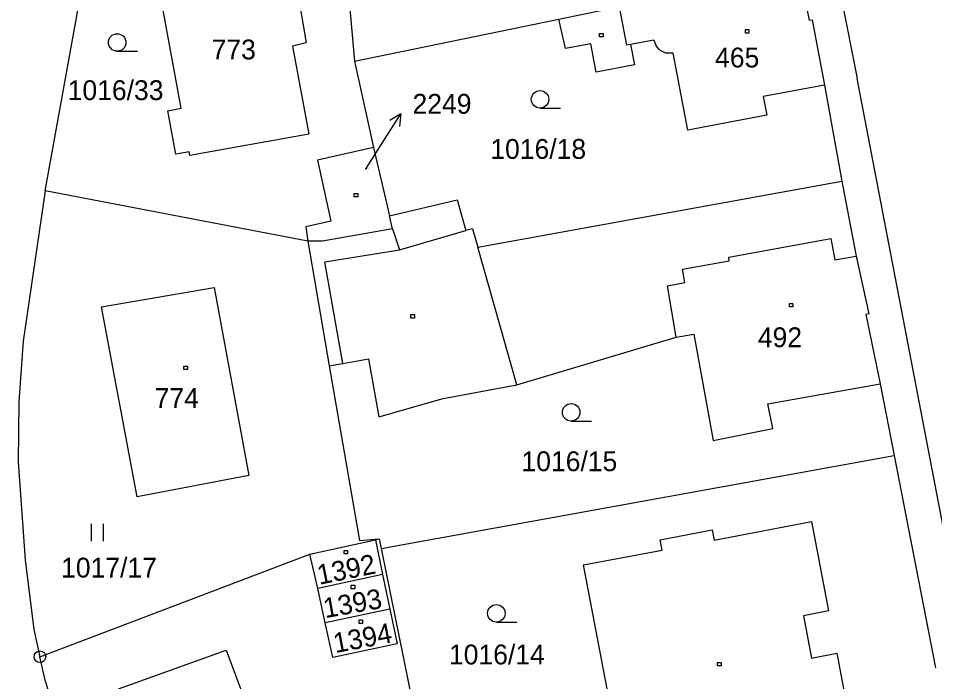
# Model space of a CAD drawing. Extents: x -795483 to -789093, y -1112258 to -1108741.
# Drawn here: x -792035.9 to -791957.3, y -1109972.4 to -1109915.5 of the extents above; entities that cross this region are included whole.
import ezdxf

# ---------------------------------------------------------------- set-up
doc = ezdxf.new("R2010")
doc.units = 0
for name, color, linetype in [('Komunikace', 7, 'Continuous'), ('Vrstva 1', 7, 'Continuous'), ('Vrstva 14', 7, 'Continuous'), ('Vrstva 15', 7, 'Continuous'), ('Vrstva 16', 7, 'Continuous'), ('Vrstva 2', 7, 'Continuous'), ('Vrstva 23', 7, 'Continuous'), ('Vrstva 25', 7, 'Continuous'), ('Vrstva 28', 7, 'Continuous')]:
    doc.layers.add(name, color=color, linetype=linetype)

msp = doc.modelspace()

# ---------------------------------------------------------------- linework, layer by layer
at = {"layer": 'Komunikace'}
msp.add_line((-792006.16, -1109928.43), (-792004.74, -1109926.19), dxfattribs=at)
at = {"layer": 'Vrstva 1'}
for p, q in [((-791969.7, -1109891.5), (-791963.99, -1109920.65)), ((-792008.86, -1109898.91), (-792007.12, -1109919.15)), ((-792033.64, -1109930.28), (-792029.69, -1109908.43)), ((-792021.97, -1109923.19), (-792024.55, -1109909.04)), ((-791968.95, -1109911.55), (-791968.1, -1109915.65)), ((-792011.76, -1109914.54), (-792011.25, -1109917.57)), ((-791989.58, -1109915.55), (-791985.57, -1109914.73)), ((-792007.12, -1109919.15), (-791989.58, -1109915.55)), ((-791989.01, -1109918.07), (-791989.58, -1109915.55)), ((-791968.1, -1109915.65), (-791967.85, -1109915.6)), ((-791967.85, -1109915.6), (-791966.8, -1109921.2)), ((-791981.43, -1109917.34), (-791983.43, -1109917.71)), ((-791981.43, -1109917.34), (-791981.23, -1109917.85)), ((-792011.25, -1109917.57), (-792012.42, -1109917.86)), ((-792012.42, -1109917.86), (-792011.03, -1109925.41)), ((-791986.84, -1109917.66), (-791989.01, -1109918.07)), ((-791986.37, -1109920.1), (-791986.84, -1109917.66)), ((-791983.43, -1109917.71), (-791983.08, -1109919.47)), ((-791980.91, -1109918.2), (-791981.23, -1109917.85)), ((-791980.91, -1109918.2), (-791980.37, -1109918.46)), ((-791979.78, -1109918.46), (-791980.37, -1109918.46)), ((-791978.53, -1109925.07), (-791979.78, -1109918.46)), ((-792007.12, -1109919.15), (-792005.47, -1109926.55)), ((-791983.08, -1109919.47), (-791986.37, -1109920.1)), ((-791950.65, -1109990.26), (-791963.99, -1109920.65)), ((-791966.8, -1109921.2), (-791972.05, -1109922.19)), ((-791966.8, -1109921.2), (-791965.3, -1109929.45)), ((-791972.05, -1109922.19), (-791971.75, -1109923.79)), ((-792023.11, -1109923.4), (-792021.97, -1109923.19)), ((-792022.43, -1109927.14), (-792023.11, -1109923.4)), ((-791971.75, -1109923.79), (-791978.53, -1109925.07)), ((-792011.03, -1109925.41), (-792021.23, -1109927.25)), ((-792021.29, -1109926.93), (-792022.43, -1109927.14)), ((-792021.23, -1109927.25), (-792021.29, -1109926.93)), ((-792005.47, -1109926.55), (-792010.29, -1109927.63)), ((-792005.47, -1109926.55), (-792004.11, -1109932.41)), ((-792010.29, -1109927.63), (-792009.14, -1109932.88)), ((-791996.54, -1109935.11), (-791965.3, -1109929.45)), ((-791965.3, -1109929.45), (-791964.08, -1109935.87)), ((-792033.64, -1109930.28), (-792035.52, -1109943.15)), ((-792011.12, -1109934.6), (-792033.64, -1109930.28)), ((-792003.85, -1109933.53), (-792004.11, -1109932.41)), ((-792009.14, -1109932.88), (-792011.29, -1109933.35)), ((-792011.29, -1109933.35), (-792011.12, -1109934.6)), ((-792003.85, -1109933.53), (-792009.86, -1109934.6)), ((-792003.85, -1109933.53), (-792003.26, -1109935.32)), ((-792003.26, -1109935.32), (-791997.55, -1109933.68)), ((-791997, -1109933.52), (-791997.55, -1109933.68)), ((-791997, -1109933.52), (-791996.54, -1109935.11)), ((-792009.86, -1109934.6), (-792011.12, -1109934.6)), ((-792011.12, -1109934.6), (-792009.27, -1109945.29)), ((-791964.08, -1109935.87), (-791962.99, -1109940.82)), ((-792028.8, -1109940.23), (-792019.14, -1109938.56)), ((-792019.14, -1109938.56), (-792016.16, -1109954.69)), ((-792025.76, -1109956.51), (-792028.8, -1109940.23)), ((-791962.99, -1109940.82), (-791963.26, -1109940.88)), ((-791963.26, -1109940.88), (-791962.03, -1109946.83)), ((-791979.51, -1109942.82), (-791977.99, -1109942.55)), ((-791977.99, -1109942.55), (-791976.33, -1109951.69)), ((-792035.52, -1109943.15), (-792035.91, -1109948.37)), ((-791993.17, -1109946.9), (-791979.51, -1109942.82)), ((-792008.11, -1109945.09), (-792005.9, -1109944.69)), ((-792005.9, -1109944.69), (-792005.02, -1109949.65)), ((-792009.27, -1109945.29), (-792008.11, -1109945.09)), ((-792009.27, -1109945.29), (-792006.69, -1109960.25)), ((-791999.5, -1109948.09), (-791993.17, -1109946.9)), ((-791971.66, -1109948.54), (-791962.03, -1109946.83)), ((-791962.03, -1109946.83), (-791960.83, -1109952.98)), ((-792005.02, -1109949.65), (-791999.5, -1109948.09)), ((-792035.91, -1109948.37), (-792035.94, -1109953.55)), ((-791971.23, -1109950.66), (-791971.66, -1109948.54)), ((-791976.33, -1109951.69), (-791971.23, -1109950.66)), ((-792035.94, -1109953.55), (-792035.36, -1109961.9)), ((-792004.82, -1109960.94), (-791960.83, -1109952.98)), ((-791960.83, -1109952.98), (-791957.27, -1109971.16)), ((-792016.16, -1109954.69), (-792025.76, -1109956.51)), ((-791976.26, -1109960.23), (-791967.91, -1109958.63)), ((-791967.91, -1109958.63), (-791966.44, -1109966.29)), ((-791980.9, -1109960.21), (-791976.43, -1109959.35)), ((-791976.43, -1109959.35), (-791976.26, -1109960.23)), ((-792010.95, -1109961.42), (-792005.31, -1109960.21)), ((-792006.69, -1109960.25), (-792004.99, -1109960.1)), ((-792005.31, -1109960.21), (-792004.99, -1109960.1)), ((-792005.31, -1109960.21), (-792004.71, -1109963.18)), ((-792004.99, -1109960.1), (-792004.82, -1109960.94)), ((-791980.73, -1109961.09), (-791980.9, -1109960.21)), ((-792034.09, -1109970.22), (-792010.95, -1109961.42)), ((-792010.25, -1109964.38), (-792010.95, -1109961.42)), ((-792004.82, -1109960.94), (-792001.12, -1109979.15)), ((-791987.47, -1109962.34), (-791980.73, -1109961.09)), ((-792035.36, -1109961.9), (-792034.61, -1109967.89)), ((-791982.43, -1109988.6), (-791987.47, -1109962.34)), ((-792004.71, -1109963.18), (-792010.25, -1109964.38)), ((-792004.71, -1109963.18), (-792004.08, -1109966.13)), ((-792009.62, -1109967.32), (-792010.25, -1109964.38)), ((-792004.08, -1109966.13), (-792009.62, -1109967.32)), ((-792004.08, -1109966.13), (-792003.44, -1109969.11)), ((-791966.44, -1109966.29), (-791968.6, -1109966.71)), ((-791968.6, -1109966.71), (-791967.9, -1109970.35)), ((-792008.97, -1109970.28), (-792009.62, -1109967.32)), ((-792034.61, -1109967.89), (-792034.09, -1109970.22)), ((-792003.44, -1109969.11), (-792008.97, -1109970.28)), ((-792027.35, -1109972.98), (-792018.1, -1109969.65)), ((-792018.1, -1109969.65), (-792012.35, -1109985.13)), ((-791967.9, -1109970.35), (-791965.74, -1109969.93)), ((-791965.74, -1109969.93), (-791963.57, -1109981.23)), ((-792033.62, -1109972.34), (-792034.09, -1109970.22)), ((-792033.62, -1109972.34), (-792032.14, -1109977.43))]:
    msp.add_line(p, q, dxfattribs=at)
at = {"layer": 'Vrstva 16'}
for p, q in [((-792004.74, -1109926.19), (-792003.131, -1109923.657)), ((-792003.131, -1109923.657), (-792004.089, -1109924.233)), ((-792003.131, -1109923.657), (-792003.245, -1109924.769))]:
    msp.add_line(p, q, dxfattribs=at)
at = {"layer": 'Vrstva 2'}
for p, q in [((-791983.76, -1109917.77), (-791984.39, -1109914.49)), ((-791983.43, -1109917.71), (-791983.76, -1109917.77)), ((-792004.11, -1109932.41), (-791998.31, -1109931.03)), ((-791998.31, -1109931.03), (-791997.55, -1109933.68)), ((-791975.01, -1109935.97), (-791966.24, -1109934.36)), ((-791966.24, -1109934.36), (-791965.91, -1109936.19)), ((-792009.64, -1109936.35), (-792003.26, -1109935.32)), ((-791993.17, -1109946.9), (-791996.54, -1109935.11)), ((-792008.11, -1109945.09), (-792009.64, -1109936.35)), ((-791978.97, -1109937), (-791974.96, -1109936.26)), ((-791974.96, -1109936.26), (-791975.01, -1109935.97)), ((-791965.91, -1109936.19), (-791964.08, -1109935.87)), ((-791978.76, -1109938.12), (-791978.97, -1109937)), ((-791980.27, -1109938.42), (-791978.76, -1109938.12)), ((-791979.51, -1109942.82), (-791980.27, -1109938.42))]:
    msp.add_line(p, q, dxfattribs=at)
at = {"layer": 'Vrstva 23'}
for p, q in [((-792027.46, -1109918.3), (-792025.71, -1109918.3)), ((-791991.19, -1109923.18), (-791989.44, -1109923.18)), ((-791988.52, -1109950.01), (-791986.77, -1109950.01)), ((-792029.66, -1109960.32), (-792029.66, -1109958.82)), ((-792028.66, -1109958.82), (-792028.66, -1109960.32)), ((-791994.94, -1109967.25), (-791993.19, -1109967.25))]:
    msp.add_line(p, q, dxfattribs=at)
for centre in [(-792027.46, -1109917.55), (-791991.19, -1109922.43), (-791988.52, -1109949.26), (-791994.94, -1109966.5)]:
    msp.add_circle(centre, 0.75, dxfattribs=at)
at = {"layer": 'Vrstva 25'}
for p, q in [((-791973.58, -1109916.44), (-791973.28, -1109916.44)), ((-791973.58, -1109916.74), (-791973.58, -1109916.44)), ((-791973.28, -1109916.74), (-791973.58, -1109916.74)), ((-791973.28, -1109916.44), (-791973.28, -1109916.74)), ((-791986.09, -1109916.78), (-791985.79, -1109916.78)), ((-791986.09, -1109917.08), (-791986.09, -1109916.78)), ((-791985.79, -1109917.08), (-791986.09, -1109917.08)), ((-791985.79, -1109916.78), (-791985.79, -1109917.08)), ((-792007.13, -1109930.5), (-792006.83, -1109930.5)), ((-792007.13, -1109930.8), (-792007.13, -1109930.5)), ((-792006.83, -1109930.8), (-792007.13, -1109930.8)), ((-792006.83, -1109930.5), (-792006.83, -1109930.8)), ((-791969.81, -1109939.92), (-791969.51, -1109939.92)), ((-791969.81, -1109940.22), (-791969.81, -1109939.92)), ((-791969.51, -1109940.22), (-791969.81, -1109940.22)), ((-791969.51, -1109939.92), (-791969.51, -1109940.22)), ((-792002.27, -1109940.89), (-792001.97, -1109940.89)), ((-792002.27, -1109941.19), (-792002.27, -1109940.89)), ((-792001.97, -1109940.89), (-792001.97, -1109941.19)), ((-792001.97, -1109941.19), (-792002.27, -1109941.19)), ((-792021.74, -1109945.3), (-792021.44, -1109945.3)), ((-792021.74, -1109945.6), (-792021.74, -1109945.3)), ((-792021.44, -1109945.6), (-792021.74, -1109945.6)), ((-792021.44, -1109945.3), (-792021.44, -1109945.6)), ((-792008, -1109961.11), (-792007.7, -1109961.11)), ((-792008, -1109961.41), (-792008, -1109961.11)), ((-792007.7, -1109961.41), (-792008, -1109961.41)), ((-792007.7, -1109961.11), (-792007.7, -1109961.41)), ((-792007.38, -1109964.09), (-792007.08, -1109964.09)), ((-792007.38, -1109964.39), (-792007.38, -1109964.09)), ((-792007.08, -1109964.39), (-792007.38, -1109964.39)), ((-792007.08, -1109964.09), (-792007.08, -1109964.39)), ((-792006.72, -1109967.07), (-792006.42, -1109967.07)), ((-792006.72, -1109967.37), (-792006.72, -1109967.07)), ((-792006.42, -1109967.37), (-792006.72, -1109967.37)), ((-792006.42, -1109967.07), (-792006.42, -1109967.37)), ((-791975.97, -1109970.71), (-791975.67, -1109970.71)), ((-791975.97, -1109971.01), (-791975.97, -1109970.71)), ((-791975.67, -1109970.71), (-791975.67, -1109971.01)), ((-791975.67, -1109971.01), (-791975.97, -1109971.01))]:
    msp.add_line(p, q, dxfattribs=at)
at = {"layer": 'Vrstva 28'}
for radius in [0.5, 0.01]:
    msp.add_circle((-792034.09, -1109970.22), radius, dxfattribs=at)

# ---------------------------------------------------------------- texts
at = {"layer": 'Vrstva 14'}
for s, p in [('1016/33', (-792031.706, -1109922.49)), ('1016/18', (-791995.458, -1109927.53)), ('1016/15', (-791992.785, -1109954.31)), ('1017/17', (-792032.27, -1109963.43)), ('1016/14', (-791999.004, -1109970.88))]:
    msp.add_text(s, height=1.7, dxfattribs=at).set_placement(p)
at = {"layer": 'Vrstva 15'}
for s, height, p in [('773', 1.7, (-792019.36, -1109919)), ('465', 1.7, (-791976.179, -1109919.69)), ('2249', 0.1, (-792006.16, -1109928.43)), ('492', 1.7, (-791972.512, -1109943.68)), ('774', 1.7, (-792024.246, -1109948.89))]:
    msp.add_text(s, height=height, dxfattribs=at).set_placement(p)
for s, rotation, p in [('1392', 11.34828, (-792010.136, -1109964.057)), ('1393', 10.07028, (-792009.628, -1109966.92)), ('1394', 10.6992, (-792008.758, -1109969.916))]:
    msp.add_text(s, height=1.7, rotation=rotation, dxfattribs=at).set_placement(p)
at = {"layer": 'Vrstva 16'}
msp.add_text('2249', height=1.7, dxfattribs=at).set_placement((-792002.13, -1109923.66))

doc.saveas('drawing.dxf')
